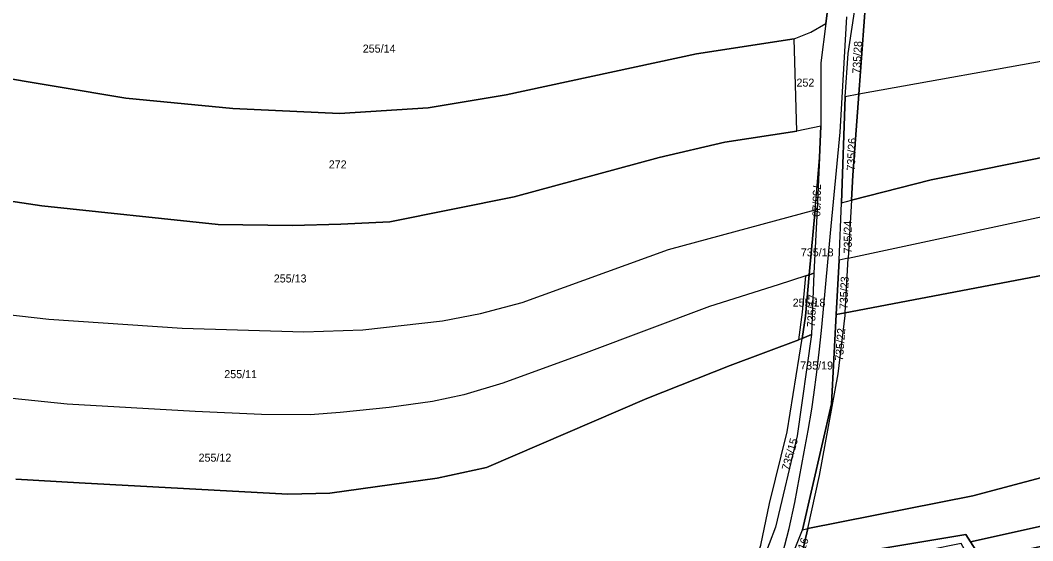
# Model space of a CAD drawing. Extents: x -629983 to -626385, y -1072828 to -1067897.
# Drawn here: x -628290.3 to -627910.7, y -1071158.6 to -1070963.6 of the extents above; entities that cross this region are included whole.
import ezdxf

# ---------------------------------------------------------------- set-up
doc = ezdxf.new("R2010")
doc.units = 0
for name, color, linetype in [('Parcela nároku', 7, 'Continuous'), ('Parcelní číslo', 7, 'Continuous'), ('silnice III třídy', 7, 'Continuous')]:
    doc.layers.add(name, color=color, linetype=linetype)

msp = doc.modelspace()

# ---------------------------------------------------------------- linework, layer by layer
at = {"layer": 'Parcela nároku'}
for points in [[(-628331.46, -1070958.61), (-628354.57, -1070975.46), (-628250.75, -1070992.75), (-628210.59, -1070996.63), (-628170.63, -1070998.53), (-628137.42, -1070996.44), (-628108.15, -1070991.5), (-628036.8, -1070976.12), (-628000.12, -1070970.48), (-627993.94, -1070968.01), (-627988.33, -1070964.81), (-627986.83, -1070952.94), (-627984.18, -1070921.67), (-627995.58, -1070929.26), (-628030.61, -1070935.24), (-628078.59, -1070944.87), (-628135.03, -1070952.93), (-628198.8, -1070953.87), (-628250.8, -1070951.29), (-628298.12, -1070946.76), (-628311.98, -1070944.35)], [(-627864.34, -1070930.66), (-627792.28, -1070921.41), (-627763.16, -1070918.66), (-627764.01, -1070947.18), (-627768.7, -1070954.14), (-627774.12, -1070954.69), (-627825.12, -1070961.06), (-627854.63, -1070966.13), (-627874.47, -1070970.81), (-627897.8, -1070977.31), (-627975.92, -1070991.3), (-627973.38, -1070957.36), (-627964.22, -1070955.75), (-627900.65, -1070945.66), (-627896.65, -1070944.27)], [(-627854.63, -1070966.13), (-627874.47, -1070970.81), (-627897.8, -1070977.31), (-627975.92, -1070991.3), (-627978.19, -1071021.66), (-627978.7, -1071031.04), (-627948.79, -1071023.35), (-627901.04, -1071013.77), (-627881.56, -1071006.67), (-627847.96, -1071000.67), (-627782.13, -1070989.61), (-627781.92, -1070973.76), (-627768.7, -1070954.14), (-627774.12, -1070954.69), (-627825.12, -1070961.06)], [(-627981, -1070992.26), (-627979.86, -1070976.03), (-627977.2, -1070957.89), (-627973.38, -1070957.36), (-627975.92, -1070991.3)], [(-628000.12, -1070970.48), (-627993.94, -1070968.01), (-627988.33, -1070964.81), (-627990.2, -1070979.55), (-627990.16, -1071003.31), (-627999.19, -1071005.09)], [(-628354.57, -1070975.46), (-628401, -1071014.26), (-628353.97, -1071022.4), (-628282.25, -1071033.13), (-628216.14, -1071040.1), (-628188.19, -1071040.45), (-628170.08, -1071040.01), (-628151.79, -1071039.07), (-628105.09, -1071029.7), (-628050.75, -1071014.99), (-628026.19, -1071009.24), (-627999.19, -1071005.09), (-628000.12, -1070970.48), (-628036.8, -1070976.12), (-628108.15, -1070991.5), (-628137.42, -1070996.44), (-628170.63, -1070998.53), (-628210.59, -1070996.63), (-628250.75, -1070992.75)], [(-627773.5, -1071010.68), (-627782.13, -1070989.61), (-627847.96, -1071000.67), (-627881.56, -1071006.67), (-627901.04, -1071013.77), (-627948.79, -1071023.35), (-627978.7, -1071031.04), (-627979.88, -1071052.75), (-627893.02, -1071034.08), (-627884.41, -1071031.17)], [(-627975.92, -1070991.3), (-627981, -1070992.26), (-627982.34, -1071031.98), (-627978.7, -1071031.04), (-627978.19, -1071021.66)], [(-627884.41, -1071031.17), (-627773.5, -1071010.68), (-627755.81, -1071030.27), (-627842.41, -1071046.8), (-627980.99, -1071073.17), (-627979.88, -1071052.75), (-627893.02, -1071034.08)], [(-627992.32, -1071034.64), (-627990.59, -1071015.04), (-627991.54, -1071034.44)], [(-627990.6, -1071134.13), (-627983.67, -1071096.07), (-627981.04, -1071074.18), (-627980.99, -1071073.17), (-627842.41, -1071046.8), (-627755.81, -1071030.27), (-627743.28, -1071027.73), (-627740.61, -1071053.02), (-627750.22, -1071075.54), (-627752.84, -1071100.75), (-627875.8, -1071126.47), (-627933.16, -1071141.74), (-627995.06, -1071154.04)], [(-627983.28, -1071053.52), (-627982.34, -1071031.98), (-627978.7, -1071031.04), (-627979.88, -1071052.75)], [(-627992.32, -1071034.64), (-627991.54, -1071034.44), (-627992.72, -1071058.37), (-627994.47, -1071058.9)], [(-627979.88, -1071052.75), (-627983.28, -1071053.52), (-627984.4, -1071073.85), (-627980.99, -1071073.17)], [(-627994.47, -1071058.9), (-627992.72, -1071058.37), (-627993.62, -1071081.37), (-627997.17, -1071082.8), (-627995.85, -1071074.49)], [(-627998.39, -1071083.26), (-627996.98, -1071072.99), (-627995.73, -1071059.31), (-627994.47, -1071058.9), (-627995.85, -1071074.49), (-627997.17, -1071082.8)], [(-627980.99, -1071073.17), (-627984.4, -1071073.85), (-627986.16, -1071107.31), (-627997.08, -1071154.52), (-627995.06, -1071154.04), (-627990.6, -1071134.13), (-627983.67, -1071096.07), (-627981.04, -1071074.18)], [(-628015.73, -1071169.53), (-628012.61, -1071160.21), (-628009.43, -1071144.65), (-628002.73, -1071117.73), (-627997.17, -1071082.8), (-627993.62, -1071081.37), (-627999.02, -1071119.3), (-628007.2, -1071153.48), (-628011.91, -1071165.98), (-628012.78, -1071168.42)], [(-627752.84, -1071100.75), (-627749.21, -1071113.14), (-627757.69, -1071122.93), (-627767.04, -1071125.4), (-627832.57, -1071137.81), (-627879.46, -1071146.9), (-627933.97, -1071158.98), (-627935.72, -1071156.2), (-627974.83, -1071162.69), (-627997.97, -1071165.82), (-627997.58, -1071164.78), (-627995.06, -1071154.04), (-627933.16, -1071141.74), (-627875.8, -1071126.47)], [(-627767.04, -1071125.4), (-627766.57, -1071128.76), (-627780.21, -1071136.17), (-627851.99, -1071147.88), (-627881.15, -1071154.85), (-627929.78, -1071165.66), (-627933.97, -1071158.98), (-627879.46, -1071146.9), (-627832.57, -1071137.81)], [(-627851.99, -1071147.88), (-627780.21, -1071136.17), (-627766.57, -1071128.76), (-627765.97, -1071133.05), (-627776.97, -1071138.89), (-627850.06, -1071151.85), (-627931.16, -1071169.85), (-627934.12, -1071165.68), (-627937.56, -1071159.66), (-627949.84, -1071162.09), (-627983.26, -1071167.23), (-627999.24, -1071169.27), (-627997.97, -1071165.82), (-627974.83, -1071162.69), (-627935.72, -1071156.2), (-627933.97, -1071158.98), (-627929.78, -1071165.66), (-627881.15, -1071154.85)], [(-628003.2, -1071169.86), (-627997.08, -1071154.52), (-627995.06, -1071154.04), (-627997.58, -1071164.78), (-627997.97, -1071165.82), (-627999.24, -1071169.27)]]:
    msp.add_lwpolyline(points, close=True, dxfattribs=at)
for points in [[(-627986.83, -1070952.94), (-627988.33, -1070964.81), (-627990.2, -1070979.55), (-627990.16, -1071003.31), (-627990.59, -1071015.04), (-627991.54, -1071034.44), (-627992.72, -1071058.37), (-627993.62, -1071081.37), (-627999.02, -1071119.3), (-628007.2, -1071153.48), (-628011.91, -1071165.98)], [(-628003.2, -1071169.86), (-627997.08, -1071154.52), (-627986.16, -1071107.31), (-627984.4, -1071073.85), (-627983.28, -1071053.52), (-627982.34, -1071031.98), (-627981, -1070992.26), (-627979.86, -1070976.03), (-627977.2, -1070957.89)], [(-628335.82, -1071069.16), (-628279.62, -1071075.58), (-628229.64, -1071078.89), (-628184, -1071080.27), (-628161.84, -1071079.61), (-628131.97, -1071076.24), (-628117.71, -1071073.44), (-628102.11, -1071069.31), (-628047.22, -1071049.49), (-627992.32, -1071034.64), (-627990.59, -1071015.04), (-627990.16, -1071003.31), (-627999.19, -1071005.09), (-628026.19, -1071009.24), (-628050.75, -1071014.99), (-628105.09, -1071029.7), (-628151.79, -1071039.07), (-628170.08, -1071040.01), (-628188.19, -1071040.45), (-628216.14, -1071040.1), (-628282.25, -1071033.13), (-628353.97, -1071022.4)], [(-628335.82, -1071069.16), (-628279.62, -1071075.58), (-628229.64, -1071078.89), (-628184, -1071080.27), (-628161.84, -1071079.61), (-628131.97, -1071076.24), (-628117.71, -1071073.44), (-628102.11, -1071069.31), (-628047.22, -1071049.49), (-627992.32, -1071034.64), (-627994.47, -1071058.9), (-627995.73, -1071059.31), (-628006.15, -1071062.69), (-628031.84, -1071070.82), (-628078.13, -1071088.23), (-628109.38, -1071099.5), (-628123.95, -1071103.96), (-628135.79, -1071106.42), (-628151.98, -1071108.69), (-628170.34, -1071110.49), (-628181.6, -1071111.44), (-628199.87, -1071111.25), (-628224.77, -1071110.21), (-628272.67, -1071107.46), (-628338.37, -1071100.63)], [(-628291.93, -1071135.53), (-628268.25, -1071136.94), (-628189.96, -1071141.09), (-628174.24, -1071140.74), (-628133.98, -1071135.16), (-628115.45, -1071131.14), (-628055.43, -1071105.33), (-628024.12, -1071092.92), (-627998.39, -1071083.26), (-627996.98, -1071072.99), (-627995.73, -1071059.31), (-628006.15, -1071062.69), (-628031.84, -1071070.82), (-628078.13, -1071088.23), (-628109.38, -1071099.5), (-628123.95, -1071103.96), (-628135.79, -1071106.42), (-628151.98, -1071108.69), (-628170.34, -1071110.49), (-628181.6, -1071111.44), (-628199.87, -1071111.25), (-628224.77, -1071110.21), (-628272.67, -1071107.46), (-628338.37, -1071100.63)], [(-628312.3, -1071210.8), (-628248.73, -1071213.64), (-628194.33, -1071214.81), (-628179.61, -1071213.84), (-628160.06, -1071212.14), (-628137.49, -1071208.61), (-628113.94, -1071203.38), (-628102.68, -1071199.86), (-628056.97, -1071182.3), (-628015.73, -1071169.53), (-628012.61, -1071160.21), (-628009.43, -1071144.65), (-628002.73, -1071117.73), (-627997.17, -1071082.8), (-627998.39, -1071083.26), (-628024.12, -1071092.92), (-628055.43, -1071105.33), (-628115.45, -1071131.14), (-628133.98, -1071135.16), (-628174.24, -1071140.74), (-628189.96, -1071141.09), (-628268.25, -1071136.94), (-628291.93, -1071135.53)]]:
    msp.add_lwpolyline(points, dxfattribs=at)
at = {"layer": 'silnice III třídy'}
msp.add_lwpolyline([(-628004.5, -1071163.61), (-628001.98, -1071154), (-627999.86, -1071144.28), (-627998.12, -1071134.75), (-627996.38, -1071125.22), (-627994.92, -1071117.24), (-627993.46, -1071109.26), (-627992.77, -1071103.89), (-627991.68, -1071095.39), (-627990.72, -1071087.94), (-627989.95, -1071079.78), (-627989.33, -1071073.21), (-627986.51, -1071043.33), (-627982.94, -1071005.46), (-627980.45, -1070962.32)], dxfattribs=at)

# ---------------------------------------------------------------- texts
at = {"layer": 'Parcelní číslo'}
for s, p in [('255/14', (-628161.89, -1070975.69)), ('252', (-627999.27, -1070988.44)), ('272', (-628174.63, -1071019.08)), ('735/18', (-627997.64, -1071052.03)), ('255/13', (-628195.25, -1071061.81)), ('255/18', (-628000.7, -1071070.87)), ('735/19', (-627997.86, -1071094.42)), ('255/11', (-628213.81, -1071097.67)), ('255/12', (-628223.45, -1071128.95))]:
    msp.add_text(s, height=3, dxfattribs=at).set_placement(p)
for s, rotation, p in [('735/28', 86.735, (-627975.37, -1070983.68)), ('735/26', 87.3406, (-627977.44, -1071019.98)), ('735/20', 268.6981, (-627993.07, -1071024.87)), ('735/24', 90, (-627978.53, -1071050.95)), ('735/23', 87.5805, (-627980.17, -1071071.89)), ('735/17', 87.2737, (-627992.34, -1071078.64)), ('735/22', 85.8745, (-627981.84, -1071091.29)), ('735/15', 74.0546, (-628002.03, -1071132.49)), ('735/16', 71.204, (-627998.59, -1071169.69))]:
    msp.add_text(s, height=3, rotation=rotation, dxfattribs=at).set_placement(p)

doc.saveas('drawing.dxf')
